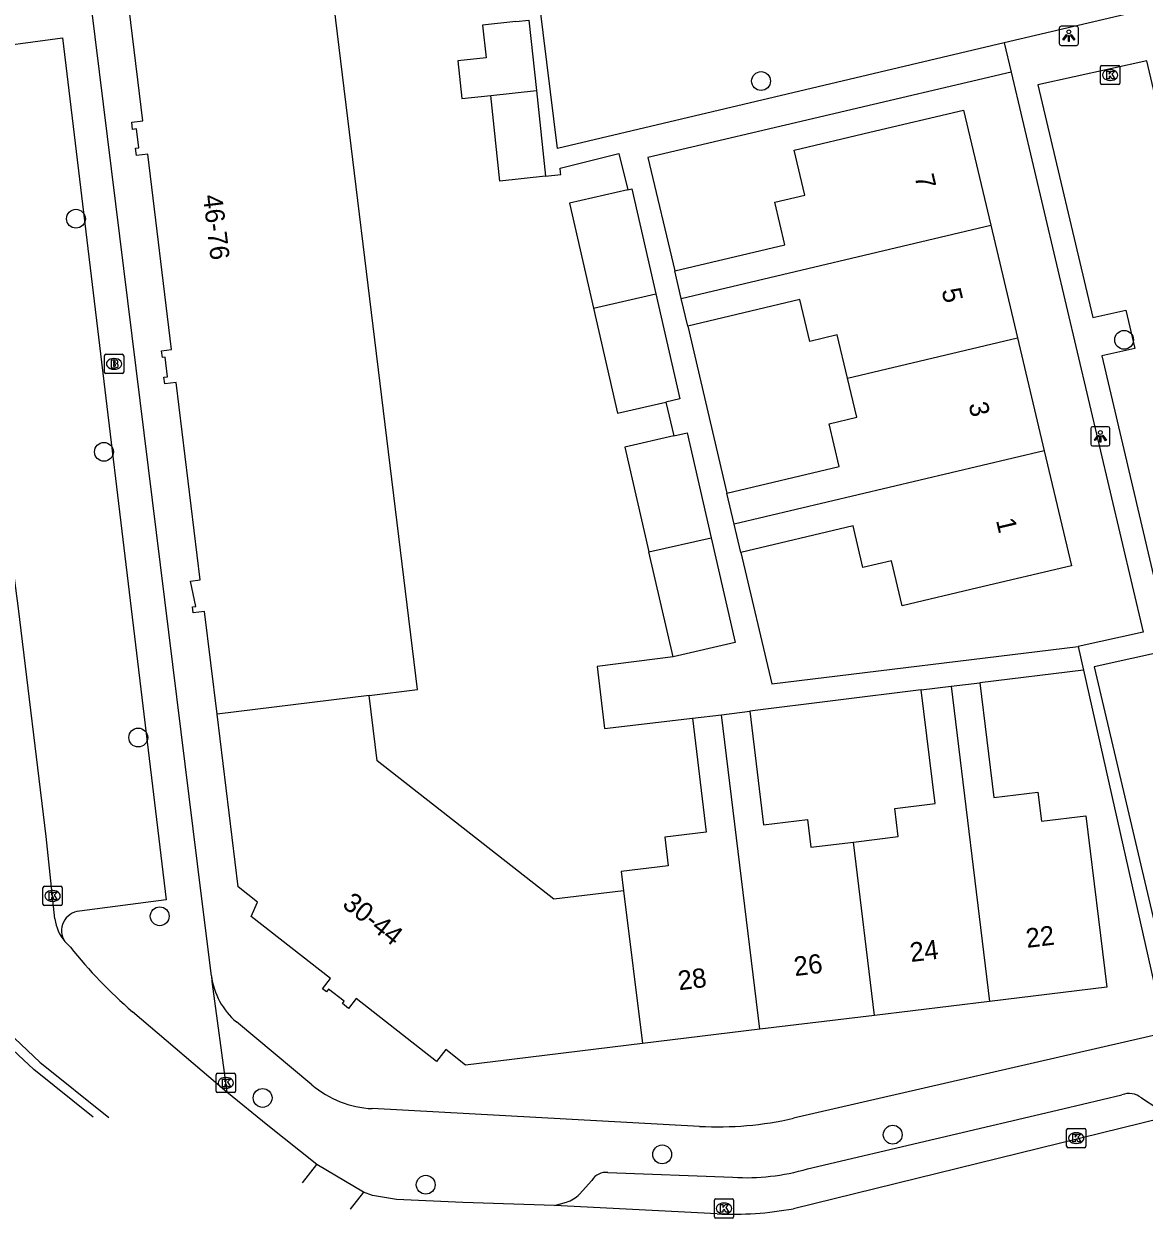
# Model space of a CAD drawing. Extents: x 158474 to 159560, y 388525 to 389605.
# Drawn here: x 159109 to 159167.2, y 388548.4 to 388610.4 of the extents above; entities that cross this region are included whole.
import ezdxf

# ---------------------------------------------------------------- set-up
doc = ezdxf.new("R2010")
doc.units = 0
for name, color, linetype in [('IMGEO_Boom', 7, 'Continuous'), ('IMGEO_Brandkraan', 7, 'Continuous'), ('IMGEO_Kolk', 7, 'Continuous'), ('IMGEO_Lichtpunt', 7, 'Continuous'), ('IMGEO_Pand', 7, 'Continuous'), ('IMGEO_Pand_nummerreeks', 7, 'Continuous'), ('IMGEO_Rijbaan_lokaal_open', 7, 'Continuous'), ('IMGEO_Voetpad_open', 7, 'Continuous')]:
    doc.layers.add(name, color=color, linetype=linetype)

msp = doc.modelspace()

# ---------------------------------------------------------------- linework, layer by layer
at = {"layer": 'IMGEO_Boom'}
for centre in [(159147.337, 388607.433), (159111.746, 388600.281), (159166.197, 388593.989), (159113.201, 388588.168), (159114.982, 388573.325), (159116.097, 388564.038), (159121.444, 388554.597), (159154.175, 388552.691), (159142.201, 388551.666), (159129.915, 388550.091)]:
    msp.add_circle(centre, 0.489, dxfattribs=at)
at = {"layer": 'IMGEO_Brandkraan'}
for p, q in [((159113.225, 388592.313), (159113.225, 388593.165)), ((159113.3, 388593.239), (159114.152, 388593.239)), ((159113.713, 388593.019), (159113.738, 388593.019)), ((159114.226, 388593.165), (159114.226, 388592.313)), ((159114.152, 388592.239), (159113.3, 388592.239)), ((159113.736, 388592.459), (159113.711, 388592.459))]:
    msp.add_line(p, q, dxfattribs=at)
for points in [[(159113.225, 388592.313), (159113.225, 388593.165)], [(159113.3, 388593.239), (159114.152, 388593.239)], [(159113.573, 388592.939), (159113.573, 388592.539), (159113.786, 388592.539)], [(159113.804, 388592.939), (159113.573, 388592.939)], [(159113.752, 388592.858), (159113.698, 388592.858), (159113.698, 388592.782)], [(159113.698, 388592.782), (159113.751, 388592.782)], [(159113.76, 388592.706), (159113.698, 388592.706), (159113.698, 388592.625)], [(159113.698, 388592.625), (159113.76, 388592.625)], [(159114.226, 388593.165), (159114.226, 388592.313)], [(159114.152, 388592.239), (159113.3, 388592.239)]]:
    msp.add_lwpolyline(points, dxfattribs=at)
for centre, radius, start, end in [((159113.302, 388593.163), 0.0765, 91.55205, 178.44795), ((159113.302, 388593.163), 0.0765, 91.55205, 178.44795), ((159113.753, 388592.82), 0.0379, 267.82845, 90.93552), ((159113.761, 388592.665), 0.0404, 269.87594, 90.50774), ((159113.808, 388592.794), 0.145, 59.4692, 91.53667), ((159113.833, 388592.841), 0.0922, 285.51372, 58.15012), ((159113.838, 388592.649), 0.105, 301.31148, 78.98903), ((159114.15, 388593.163), 0.0765, 1.55205, 88.44795), ((159114.15, 388593.163), 0.0765, 1.55205, 88.44795), ((159113.302, 388592.315), 0.0765, 181.55205, 268.44795), ((159113.302, 388592.315), 0.0765, 181.55205, 268.44795), ((159113.792, 388592.79), 0.251, 268.66757, 293.53466), ((159114.15, 388592.315), 0.0765, 271.55205, 358.44795), ((159114.15, 388592.315), 0.0765, 271.55205, 358.44795)]:
    msp.add_arc(centre, radius, start, end, dxfattribs=at)
for centre, major_axis, ratio, start_param, end_param in [((159113.712, 388592.739), (-0.387, 0.002), 0.722429, 4.712389, 7.853982), ((159113.737, 388592.739), (-0.39, 0.002), 0.717154, 1.570796, 4.712389)]:
    msp.add_ellipse(centre, major_axis=major_axis, ratio=ratio, start_param=start_param, end_param=end_param, dxfattribs=at)
at = {"layer": 'IMGEO_Kolk'}
for p, q in [((159164.971, 388607.321), (159164.971, 388608.173)), ((159165.046, 388608.247), (159165.898, 388608.247)), ((159165.972, 388608.173), (159165.972, 388607.321)), ((159165.459, 388608.027), (159165.484, 388608.027)), ((159165.898, 388607.247), (159165.046, 388607.247)), ((159165.482, 388607.467), (159165.457, 388607.467)), ((159110.028, 388564.668), (159110.028, 388565.52)), ((159110.103, 388565.594), (159110.955, 388565.594)), ((159110.516, 388565.374), (159110.541, 388565.374)), ((159111.029, 388565.52), (159111.029, 388564.668)), ((159110.539, 388564.814), (159110.514, 388564.814)), ((159110.955, 388564.594), (159110.103, 388564.594)), ((159119.03, 388554.954), (159119.03, 388555.806)), ((159119.105, 388555.88), (159119.957, 388555.88)), ((159119.518, 388555.66), (159119.543, 388555.66)), ((159120.031, 388555.806), (159120.031, 388554.954)), ((159119.957, 388554.88), (159119.105, 388554.88)), ((159119.541, 388555.1), (159119.516, 388555.1)), ((159163.209, 388552.088), (159163.209, 388552.94)), ((159163.284, 388553.014), (159164.136, 388553.014)), ((159164.21, 388552.94), (159164.21, 388552.088)), ((159163.697, 388552.794), (159163.722, 388552.794)), ((159164.136, 388552.014), (159163.284, 388552.014)), ((159163.72, 388552.234), (159163.695, 388552.234)), ((159144.912, 388548.43), (159144.912, 388549.282)), ((159144.987, 388549.356), (159145.839, 388549.356)), ((159145.913, 388549.282), (159145.913, 388548.43)), ((159145.423, 388548.576), (159145.398, 388548.576)), ((159145.4, 388549.136), (159145.425, 388549.136)), ((159145.839, 388548.356), (159144.987, 388548.356))]:
    msp.add_line(p, q, dxfattribs=at)
for points in [[(159164.971, 388607.321), (159164.971, 388608.173)], [(159165.046, 388608.247), (159165.898, 388608.247)], [(159165.972, 388608.173), (159165.972, 388607.321)], [(159165.292, 388607.947), (159165.415, 388607.947), (159165.415, 388607.796), (159165.545, 388607.947), (159165.709, 388607.947), (159165.563, 388607.796), (159165.716, 388607.547), (159165.564, 388607.547), (159165.479, 388607.711), (159165.415, 388607.644), (159165.415, 388607.547), (159165.292, 388607.547), (159165.292, 388607.947)], [(159165.898, 388607.247), (159165.046, 388607.247)], [(159110.028, 388564.668), (159110.028, 388565.52)], [(159110.103, 388565.594), (159110.955, 388565.594)], [(159111.029, 388565.52), (159111.029, 388564.668)], [(159110.349, 388565.294), (159110.472, 388565.294), (159110.472, 388565.143), (159110.602, 388565.294), (159110.766, 388565.294), (159110.62, 388565.143), (159110.773, 388564.894), (159110.621, 388564.894), (159110.536, 388565.058), (159110.472, 388564.991), (159110.472, 388564.894), (159110.349, 388564.894), (159110.349, 388565.294)], [(159110.955, 388564.594), (159110.103, 388564.594)], [(159119.03, 388554.954), (159119.03, 388555.806)], [(159119.105, 388555.88), (159119.957, 388555.88)], [(159119.351, 388555.58), (159119.474, 388555.58), (159119.474, 388555.429), (159119.604, 388555.58), (159119.768, 388555.58), (159119.622, 388555.429), (159119.775, 388555.18), (159119.623, 388555.18), (159119.538, 388555.344), (159119.474, 388555.277), (159119.474, 388555.18), (159119.351, 388555.18), (159119.351, 388555.58)], [(159120.031, 388555.806), (159120.031, 388554.954)], [(159119.957, 388554.88), (159119.105, 388554.88)], [(159163.209, 388552.088), (159163.209, 388552.94)], [(159163.284, 388553.014), (159164.136, 388553.014)], [(159164.21, 388552.94), (159164.21, 388552.088)], [(159163.53, 388552.714), (159163.653, 388552.714), (159163.653, 388552.563), (159163.783, 388552.714), (159163.947, 388552.714), (159163.801, 388552.563), (159163.954, 388552.314), (159163.802, 388552.314), (159163.717, 388552.478), (159163.653, 388552.411), (159163.653, 388552.314), (159163.53, 388552.314), (159163.53, 388552.714)], [(159164.136, 388552.014), (159163.284, 388552.014)], [(159144.912, 388548.43), (159144.912, 388549.282)], [(159144.987, 388549.356), (159145.839, 388549.356)], [(159145.913, 388549.282), (159145.913, 388548.43)], [(159145.233, 388549.056), (159145.356, 388549.056), (159145.356, 388548.905), (159145.486, 388549.056), (159145.65, 388549.056), (159145.504, 388548.905), (159145.657, 388548.656), (159145.505, 388548.656), (159145.42, 388548.82), (159145.356, 388548.753), (159145.356, 388548.656), (159145.233, 388548.656), (159145.233, 388549.056)], [(159145.839, 388548.356), (159144.987, 388548.356)]]:
    msp.add_lwpolyline(points, dxfattribs=at)
for centre, start, end in [((159165.048, 388608.171), 91.55205, 178.44795), ((159165.048, 388608.171), 91.55205, 178.44795), ((159165.896, 388608.171), 1.55205, 88.44795), ((159165.896, 388608.171), 1.55205, 88.44795), ((159165.048, 388607.323), 181.55205, 268.44795), ((159165.048, 388607.323), 181.55205, 268.44795), ((159165.896, 388607.323), 271.55205, 358.44795), ((159165.896, 388607.323), 271.55205, 358.44795), ((159110.105, 388565.518), 91.55205, 178.44795), ((159110.105, 388565.518), 91.55205, 178.44795), ((159110.953, 388565.518), 1.55205, 88.44795), ((159110.953, 388565.518), 1.55205, 88.44795), ((159110.105, 388564.67), 181.55205, 268.44795), ((159110.105, 388564.67), 181.55205, 268.44795), ((159110.953, 388564.67), 271.55205, 358.44795), ((159110.953, 388564.67), 271.55205, 358.44795), ((159119.107, 388555.804), 91.55205, 178.44795), ((159119.107, 388555.804), 91.55205, 178.44795), ((159119.955, 388555.804), 1.55205, 88.44795), ((159119.955, 388555.804), 1.55205, 88.44795), ((159119.107, 388554.956), 181.55205, 268.44795), ((159119.107, 388554.956), 181.55205, 268.44795), ((159119.955, 388554.956), 271.55205, 358.44795), ((159119.955, 388554.956), 271.55205, 358.44795), ((159163.286, 388552.938), 91.55205, 178.44795), ((159163.286, 388552.938), 91.55205, 178.44795), ((159164.134, 388552.938), 1.55205, 88.44795), ((159164.134, 388552.938), 1.55205, 88.44795), ((159163.286, 388552.09), 181.55205, 268.44795), ((159163.286, 388552.09), 181.55205, 268.44795), ((159164.134, 388552.09), 271.55205, 358.44795), ((159164.134, 388552.09), 271.55205, 358.44795), ((159144.989, 388549.28), 91.55205, 178.44795), ((159144.989, 388549.28), 91.55205, 178.44795), ((159145.837, 388549.28), 1.55205, 88.44795), ((159145.837, 388549.28), 1.55205, 88.44795), ((159144.989, 388548.432), 181.55205, 268.44795), ((159144.989, 388548.432), 181.55205, 268.44795), ((159145.837, 388548.432), 271.55205, 358.44795), ((159145.837, 388548.432), 271.55205, 358.44795)]:
    msp.add_arc(centre, 0.0765, start, end, dxfattribs=at)
for centre, major_axis, ratio, start_param, end_param in [((159165.458, 388607.747), (-0.387, 0.002), 0.722429, 4.712389, 7.853982), ((159165.483, 388607.747), (-0.39, 0.002), 0.717154, 1.570796, 4.712389), ((159110.515, 388565.094), (-0.387, 0.002), 0.722429, 4.712389, 7.853982), ((159110.54, 388565.094), (-0.39, 0.002), 0.717154, 1.570796, 4.712389), ((159119.517, 388555.38), (-0.387, 0.002), 0.722429, 4.712389, 7.853982), ((159119.542, 388555.38), (-0.39, 0.002), 0.717154, 1.570796, 4.712389), ((159163.696, 388552.514), (-0.387, 0.002), 0.722429, 4.712389, 7.853982), ((159163.721, 388552.514), (-0.39, 0.002), 0.717154, 1.570796, 4.712389), ((159145.399, 388548.856), (-0.387, 0.002), 0.722429, 4.712389, 7.853982), ((159145.424, 388548.856), (-0.39, 0.002), 0.717154, 1.570796, 4.712389)]:
    msp.add_ellipse(centre, major_axis=major_axis, ratio=ratio, start_param=start_param, end_param=end_param, dxfattribs=at)
at = {"layer": 'IMGEO_Lichtpunt'}
for p, q in [((159162.826, 388610.189), (159162.826, 388609.382)), ((159162.826, 388610.189), (159162.826, 388609.382)), ((159163.728, 388610.284), (159162.92, 388610.284)), ((159163.728, 388610.284), (159162.92, 388610.284)), ((159163.822, 388609.382), (159163.822, 388610.189)), ((159163.822, 388609.382), (159163.822, 388610.189)), ((159162.92, 388609.288), (159163.728, 388609.288)), ((159162.92, 388609.288), (159163.728, 388609.288)), ((159164.465, 388589.376), (159164.465, 388588.569)), ((159164.465, 388589.376), (159164.465, 388588.569)), ((159165.367, 388589.471), (159164.559, 388589.471)), ((159165.367, 388589.471), (159164.559, 388589.471)), ((159165.461, 388588.569), (159165.461, 388589.376)), ((159165.461, 388588.569), (159165.461, 388589.376)), ((159164.559, 388588.475), (159165.367, 388588.475)), ((159164.559, 388588.475), (159165.367, 388588.475))]:
    msp.add_line(p, q, dxfattribs=at)
for points in [[(159163.2, 388609.853), (159163.239, 388609.825), (159163.051, 388609.563), (159163.013, 388609.59), (159163.2, 388609.853)], [(159163.302, 388609.805), (159163.349, 388609.805), (159163.349, 388609.483), (159163.302, 388609.483), (159163.302, 388609.805)], [(159163.412, 388609.825), (159163.45, 388609.852), (159163.637, 388609.59), (159163.598, 388609.562), (159163.412, 388609.825)], [(159164.839, 388589.04), (159164.878, 388589.012), (159164.69, 388588.75), (159164.652, 388588.777), (159164.839, 388589.04)], [(159164.941, 388588.992), (159164.988, 388588.992), (159164.988, 388588.67), (159164.941, 388588.67), (159164.941, 388588.992)], [(159165.051, 388589.012), (159165.089, 388589.039), (159165.276, 388588.777), (159165.237, 388588.749), (159165.051, 388589.012)]]:
    msp.add_lwpolyline(points, dxfattribs=at)
for centre in [(159163.325, 388609.987), (159164.964, 388589.174)]:
    msp.add_circle(centre, 0.0994, dxfattribs=at)
for centre, start, end in [((159162.92, 388610.189), 90, 180), ((159162.92, 388610.189), 90, 180), ((159163.728, 388610.189), 0, 90), ((159163.728, 388610.189), 0, 90), ((159162.92, 388609.382), 180, 270), ((159162.92, 388609.382), 180, 270), ((159163.728, 388609.382), 270, 0), ((159163.728, 388609.382), 270, 360), ((159164.559, 388589.376), 90, 180), ((159164.559, 388589.376), 90, 180), ((159165.367, 388589.376), 0, 90), ((159165.367, 388589.376), 0, 90), ((159164.559, 388588.569), 180, 270), ((159164.559, 388588.569), 180, 270), ((159165.367, 388588.569), 270, 0), ((159165.367, 388588.569), 270, 360)]:
    msp.add_arc(centre, 0.0946, start, end, dxfattribs=at)
at = {"layer": 'IMGEO_Pand'}
for points in [[(159126.975, 388575.508), (159129.482, 388575.813), (159123.66, 388623.667), (159133.082, 388624.813)], [(159119.076, 388574.547), (159118.428, 388579.873), (159117.831, 388579.8), (159117.792, 388580.117), (159117.971, 388580.139), (159117.698, 388581.449), (159118.202, 388581.51), (159116.953, 388591.777), (159116.356, 388591.704), (159116.315, 388592.041), (159116.501, 388592.063), (159116.376, 388593.088), (159116.237, 388593.071), (159116.195, 388593.417), (159116.717, 388593.481), (159115.481, 388603.636), (159114.886, 388603.564), (159114.841, 388603.939), (159115.016, 388603.96), (159114.896, 388604.947), (159114.69, 388604.922), (159114.644, 388605.295), (159115.211, 388605.364), (159113.966, 388615.594)], [(159134.589, 388610.523), (159132.867, 388610.339), (159133.048, 388608.638), (159131.587, 388608.481), (159131.795, 388606.528), (159133.291, 388606.688)], [(159134.589, 388610.523), (159135.279, 388610.597), (159135.67, 388606.942)], [(159133.291, 388606.688), (159135.67, 388606.942)], [(159135.67, 388606.942), (159136.145, 388602.493)], [(159136.145, 388602.493), (159133.766, 388602.239), (159133.291, 388606.688)], [(159142.851, 388597.573), (159148.578, 388598.928), (159148.055, 388601.14), (159149.616, 388601.51), (159149.064, 388603.843), (159152.996, 388604.774), (159157.861, 388605.925), (159159.276, 388599.948)], [(159140.415, 388601.781), (159137.38, 388601.085), (159138.63, 388595.633)], [(159140.415, 388601.781), (159140.615, 388601.827), (159141.865, 388596.375)], [(159143.19, 388596.14), (159159.276, 388599.948)], [(159159.276, 388599.948), (159160.663, 388594.088)], [(159143.19, 388596.14), (159142.851, 388597.573)], [(159138.63, 388595.633), (159141.865, 388596.375)], [(159141.865, 388596.375), (159143.116, 388590.922), (159142.398, 388590.757)], [(159143.53, 388594.702), (159143.19, 388596.14)], [(159151.825, 388591.995), (159151.292, 388594.247), (159149.865, 388593.909), (159149.351, 388596.08), (159143.53, 388594.702)], [(159138.63, 388595.633), (159139.881, 388590.18), (159142.398, 388590.757)], [(159151.825, 388591.995), (159160.663, 388594.088)], [(159160.663, 388594.088), (159162.05, 388588.227)], [(159145.555, 388586.018), (159151.4, 388587.401), (159150.873, 388589.628), (159152.305, 388589.967), (159151.825, 388591.995)], [(159142.801, 388588.999), (159140.265, 388588.417), (159141.515, 388582.965)], [(159142.801, 388588.999), (159143.499, 388589.159), (159144.75, 388583.707)], [(159162.05, 388588.227), (159145.935, 388584.412)], [(159162.05, 388588.227), (159163.465, 388582.249), (159158.6, 388581.098), (159154.66, 388580.165), (159154.105, 388582.507), (159152.632, 388582.158), (159152.12, 388584.32), (159146.284, 388582.939)], [(159145.935, 388584.412), (159145.555, 388586.018)], [(159146.284, 388582.939), (159145.935, 388584.412)], [(159141.515, 388582.965), (159144.75, 388583.707)], [(159144.75, 388583.707), (159146, 388578.255), (159142.766, 388577.513)], [(159142.766, 388577.513), (159141.515, 388582.965)], [(159155.662, 388575.805), (159157.216, 388575.994)], [(159157.216, 388575.994), (159158.698, 388576.174)], [(159157.216, 388575.994), (159159.207, 388559.617)], [(159158.698, 388576.174), (159159.423, 388570.214), (159161.714, 388570.493), (159161.898, 388568.981), (159164.21, 388569.262), (159165.294, 388560.357), (159159.207, 388559.617)], [(159126.975, 388575.508), (159119.076, 388574.547)], [(159140.19, 388565.365), (159136.577, 388564.926), (159127.387, 388572.122), (159126.975, 388575.508)], [(159152.144, 388567.895), (159154.456, 388568.176), (159154.278, 388569.637), (159156.381, 388569.893), (159155.662, 388575.805)], [(159145.282, 388574.511), (159146.749, 388574.689)], [(159146.749, 388574.689), (159147.466, 388568.796), (159149.746, 388569.073), (159149.922, 388567.624), (159152.144, 388567.895)], [(159141.183, 388557.424), (159131.982, 388556.305), (159130.952, 388557.112), (159130.468, 388556.494), (159126.299, 388559.758), (159125.904, 388559.254), (159125.593, 388559.498), (159125.687, 388559.619), (159124.869, 388560.259), (159124.753, 388560.111), (159124.551, 388560.269), (159124.964, 388560.797), (159120.85, 388564.019), (159121.173, 388564.778), (159120.169, 388565.564), (159119.076, 388574.547)], [(159143.771, 388574.327), (159144.491, 388568.414), (159142.336, 388568.152), (159142.517, 388566.658), (159140.069, 388566.36), (159140.19, 388565.365)], [(159143.771, 388574.327), (159145.282, 388574.511)], [(159147.27, 388558.165), (159145.282, 388574.511)], [(159153.238, 388558.891), (159152.144, 388567.895)], [(159140.19, 388565.365), (159141.183, 388557.424)], [(159159.207, 388559.617), (159153.238, 388558.891)], [(159153.238, 388558.891), (159147.27, 388558.165)], [(159147.27, 388558.165), (159141.183, 388557.424)]]:
    msp.add_lwpolyline(points, dxfattribs=at)
at = {"layer": 'IMGEO_Rijbaan_lokaal_open'}
for points in [[(159110.654, 388563.9), (159110.205, 388568.177), (159108.761, 388580.024), (159107.227, 388591.622), (159105.926, 388604.361), (159105.143, 388609.78)], [(159179.702, 388560.654), (159175.232, 388579.635), (159174.222, 388579.412), (159167.373, 388608.491), (159161.72, 388607.241), (159164.57, 388595.141), (159166.293, 388595.522), (159166.762, 388593.532), (159165.038, 388593.151), (159168.127, 388580.036), (159169.851, 388580.417), (159170.357, 388578.269), (159164.637, 388577.004), (159169.077, 388558.152)], [(159111.46, 388562.434), (159111.161, 388562.732)], [(159119.591, 388554.891), (159114.684, 388559.08)], [(159108.568, 388557.684), (159109.865, 388556.466), (159113.459, 388553.58)], [(159124.259, 388551.138), (159121.711, 388553.17), (159119.591, 388554.891)], [(159169.234, 388553.816), (159149.019, 388548.845)], [(159123.516, 388550.191), (159124.259, 388551.138)], [(159126.685, 388549.71), (159124.259, 388551.138)], [(159126.685, 388549.71), (159125.989, 388548.824), (159125.989, 388548.824)], [(159136.61, 388549.013), (159131.839, 388549.17), (159128.397, 388549.326), (159127.145, 388549.535), (159126.685, 388549.71)], [(159145.051, 388548.574), (159136.61, 388549.013)]]:
    msp.add_lwpolyline(points, dxfattribs=at)
for centre, radius, start, end in [((159112.91, 388564.185), 2.274, 187.20776, 219.72119), ((159131.058, 388578.046), 25.056, 218.54103, 229.19461), ((159145.854, 388566.009), 17.453, 267.36448, 280.44957)]:
    msp.add_arc(centre, radius, start, end, dxfattribs=at)
at = {"layer": 'IMGEO_Voetpad_open'}
for points in [[(159159.973, 388609.415), (159136.768, 388603.925), (159133.628, 388629.312), (159112.201, 388626.693)], [(159118.785, 388560.939), (159118.272, 388565.079), (159110.83, 388625.149)], [(159165.584, 388616.269), (159166.772, 388611.015), (159159.973, 388609.415)], [(159106.403, 388609.061), (159111.05, 388609.675), (159116.425, 388564.9), (159111.928, 388564.306)], [(159159.973, 388609.415), (159160.33, 388607.901)], [(159160.33, 388607.901), (159141.459, 388603.456), (159142.851, 388597.573)], [(159160.33, 388607.901), (159167.183, 388578.802), (159163.812, 388578.056)], [(159136.145, 388602.493), (159136.935, 388602.577), (159136.922, 388602.677), (159136.893, 388602.913), (159139.955, 388603.663), (159140.415, 388601.781)], [(159143.53, 388594.702), (159145.555, 388586.018)], [(159142.398, 388590.757), (159142.801, 388588.999)], [(159146.284, 388582.939), (159147.9, 388576.12), (159163.812, 388578.056)], [(159163.812, 388578.056), (159164.088, 388576.829)], [(159142.766, 388577.513), (159138.819, 388577.008), (159139.197, 388573.79), (159143.771, 388574.327)], [(159164.088, 388576.829), (159158.698, 388576.174)], [(159164.088, 388576.829), (159168.333, 388557.977)], [(159155.662, 388575.805), (159146.749, 388574.689)], [(159118.785, 388560.939), (159118.8, 388560.656), (159119.591, 388554.891)], [(159124.007, 388555.275), (159120.087, 388558.55)], [(159168.333, 388557.977), (159149.026, 388553.544)], [(159112.642, 388553.595), (159109.552, 388556.076), (159108.199, 388557.347)], [(159149.754, 388550.917), (159163.006, 388554.032), (159166.084, 388554.757)], [(159167.098, 388554.601), (159167.951, 388554.059)], [(159144.146, 388553.124), (159127.137, 388554.043)], [(159139.377, 388550.72), (159145.877, 388550.479)], [(159137.899, 388549.606), (159138.552, 388550.318)], [(159136.61, 388549.013), (159137.227, 388549.187)]]:
    msp.add_lwpolyline(points, dxfattribs=at)
for centre, radius, start, end in [((159112.015, 388563.29), 1.02, 94.909, 213.13166), ((159122.467, 388561.396), 3.71, 187.07854, 230.10205), ((159127.42, 388559.353), 5.318, 230.07686, 266.95293), ((159166.461, 388553.831), 0.999, 50.36596, 112.14172), ((159145.095, 388570.654), 17.556, 266.90025, 282.93789), ((159139.259, 388549.914), 0.815, 81.69211, 150.26531), ((159146.577, 388561.663), 11.206, 266.42002, 286.47118), ((159136.766, 388550.674), 1.557, 287.20907, 316.67899)]:
    msp.add_arc(centre, radius, start, end, dxfattribs=at)

# ---------------------------------------------------------------- texts
at = {"layer": 'IMGEO_Pand_nummerreeks'}
for s, rotation, p in [('7', 283.31657, (159155.306, 388602.478)), ('46-76', 276.93506, (159118.339, 388601.482)), ('5', 283.31657, (159156.707, 388596.559)), ('3', 283.31657, (159158.108, 388590.64)), ('1', 283.31657, (159159.535, 388584.611)), ('30-44', 321.91074, (159125.526, 388564.567)), ('22', 6.93571, (159161.153, 388562.392)), ('24', 6.93571, (159155.128, 388561.659)), ('26', 6.93571, (159149.1, 388560.926)), ('28', 6.93571, (159143.076, 388560.192))]:
    msp.add_text(s, height=1, rotation=rotation, dxfattribs=at).set_placement(p)

doc.saveas('drawing.dxf')
